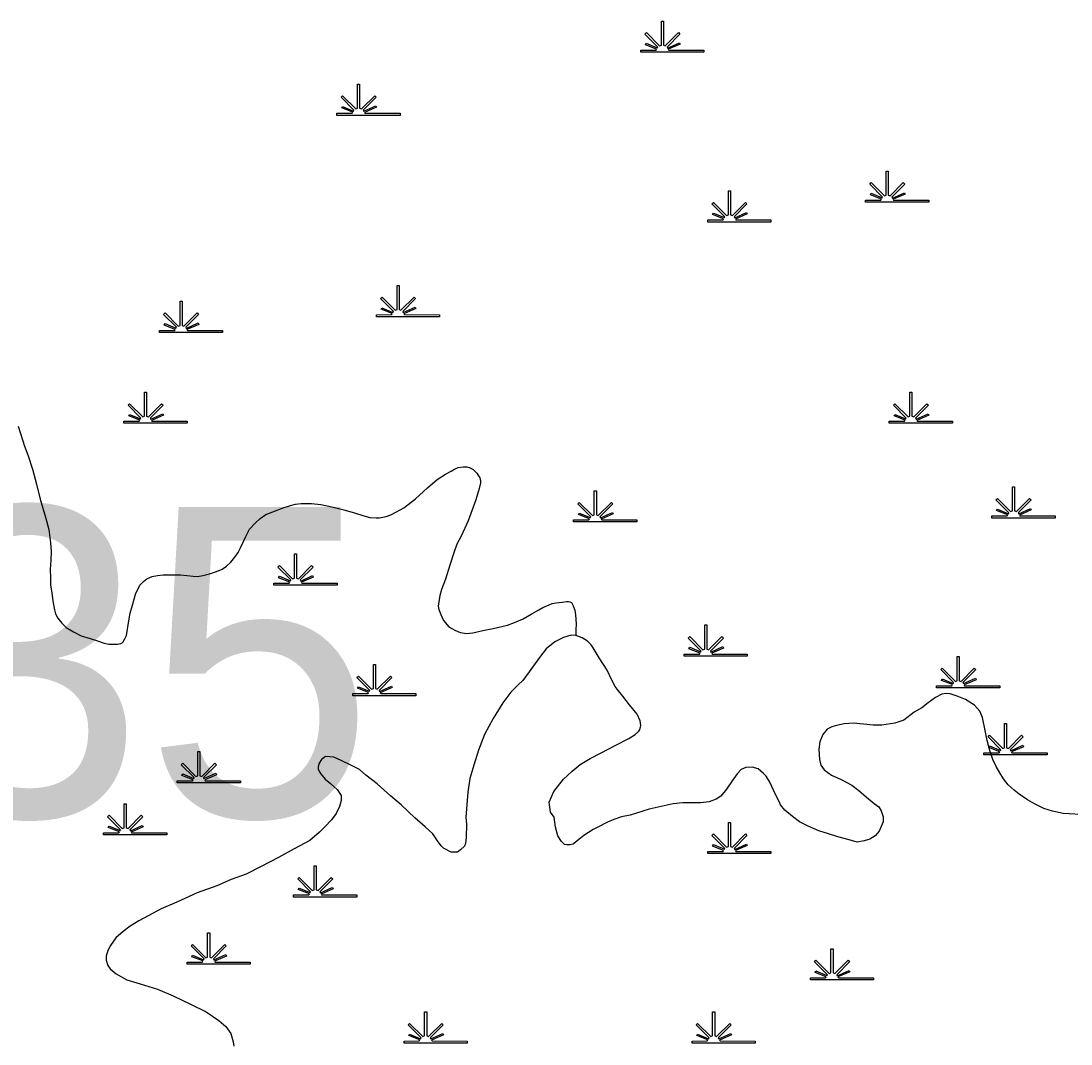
# Model space of a CAD drawing. Extents: x 2220236 to 2384410, y 720751 to 894131.
# Drawn here: x 2355376 to 2358990, y 843524 to 847047 of the extents above; entities that cross this region are included whole.
import ezdxf

# ---------------------------------------------------------------- set-up
doc = ezdxf.new("R2010")
doc.units = 0
for name, color, linetype in [('Exist Hydrographic Creek Single Shore', 7, 'Continuous'), ('Exist Hydrographic Swamp CELL', 7, 'Continuous'), ('Exist Road Secondary Structure Standard Bridge Number Label', 7, 'Continuous')]:
    doc.layers.add(name, color=color, linetype=linetype)

msp = doc.modelspace()

# ---------------------------------------------------------------- linework, layer by layer
at = {"layer": 'Exist Hydrographic Creek Single Shore'}
for points in [[(2355366.5, 845651.1), (2355387.3, 845583), (2355399.9, 845549), (2355414.9, 845503), (2355428.8, 845451.7), (2355441.4, 845399.7), (2355460.4, 845338.2), (2355471, 845295.9), (2355475.1, 845268.2), (2355477.4, 845250.2), (2355479.6, 845220.1), (2355477.9, 845190.5), (2355476.6, 845158.3), (2355476.8, 845128.1), (2355477.2, 845104.2), (2355481.5, 845078.1), (2355485.7, 845048.7), (2355490.8, 845019.4), (2355494.4, 845004.8), (2355502.5, 844990.3), (2355516.7, 844972.8), (2355530.7, 844958.7), (2355556.6, 844943.3), (2355583.1, 844929.6), (2355613.3, 844920.3), (2355639.3, 844912.2), (2355661.6, 844904.3), (2355677.5, 844900.7), (2355693.6, 844900.7), (2355707.7, 844901.2), (2355719.4, 844903.4), (2355723.6, 844905.2), (2355727.4, 844909.3), (2355733.5, 844919.4), (2355739.3, 844931.1), (2355746.7, 844981.6), (2355751.9, 845007.1), (2355760, 845035.3), (2355771.4, 845076.2), (2355779.3, 845091.9), (2355785.1, 845103.6), (2355797, 845116.6), (2355808.8, 845125.9), (2355826.8, 845134.2), (2355846, 845137.3), (2355864.7, 845139.1), (2355892.6, 845139.2), (2355924.7, 845139.9), (2355967.9, 845135.1), (2355982.7, 845134), (2356001.6, 845137.1), (2356024.7, 845143), (2356048.6, 845151.5), (2356068.3, 845159.5), (2356082.7, 845169.3), (2356098.2, 845183.7), (2356112, 845200), (2356123.8, 845216), (2356131.6, 845232.7), (2356149.1, 845272.1), (2356162.8, 845296.3), (2356181.3, 845317.8), (2356198.4, 845333.2), (2356218.2, 845347.2), (2356242.1, 845357), (2356278, 845370), (2356303.9, 845378.6), (2356320.8, 845382.5), (2356339.7, 845385), (2356358.7, 845385.7), (2356375.9, 845384.8), (2356407.8, 845381.2), (2356445.9, 845373.5), (2356487, 845363.7), (2356524.2, 845353.1), (2356556.1, 845342.9), (2356576.4, 845337.2), (2356598.4, 845335.5), (2356610.2, 845336), (2356632.4, 845340.1), (2356648.2, 845346.7), (2356668.1, 845356.4), (2356693.8, 845370.6), (2356733.6, 845401.1), (2356775, 845439.5), (2356808.7, 845468.1), (2356836.5, 845486.3), (2356856.4, 845497), (2356868.3, 845503.4), (2356880.2, 845508.8), (2356898.1, 845511.2), (2356910.3, 845511.7), (2356922.2, 845507.9), (2356932.3, 845501.8), (2356944.6, 845490.1), (2356948.5, 845483.7), (2356954.8, 845474.1)], [(2356954.8, 845474.1), (2356956.7, 845468.3), (2356956.8, 845464.4), (2356956.8, 845456.1), (2356953.1, 845436.3), (2356941.5, 845398.1), (2356914.6, 845325.4), (2356891.1, 845272.9), (2356875.5, 845245.1), (2356865.9, 845215.1), (2356852.2, 845172.9), (2356836.8, 845124.7), (2356823.5, 845088.7), (2356817.8, 845068.1), (2356813.7, 845046.6), (2356812.1, 845031.7), (2356814.2, 845020.3), (2356820.5, 845002.5), (2356830.5, 844982.3), (2356848.8, 844961), (2356869, 844948.7), (2356887, 844941.3), (2356909.8, 844937.9), (2356931, 844939.8), (2356965.1, 844948.4), (2357001, 844954.8), (2357050.7, 844966.7), (2357074.7, 844975.2), (2357104.7, 844987.9), (2357132.2, 845003.8), (2357158.2, 845018.7), (2357172, 845026.8), (2357193.9, 845036.5), (2357203.9, 845041.2), (2357217.9, 845043.4), (2357237.9, 845044.9), (2357253.9, 845047.2), (2357259.8, 845047.4), (2357265.4, 845047), (2357270.1, 845043.9), (2357276.1, 845033.3), (2357282.3, 845018.2), (2357284.3, 845001.8), (2357285.9, 844987.1), (2357286.9, 844969.8), (2357285, 844951.6), (2357285.3, 844936.2), (2357285.2, 844930.3)], [(2357285.2, 844930.3), (2357269.4, 844931.3), (2357243.5, 844923.7), (2357213.6, 844909.3), (2357183.7, 844884.5), (2357160.3, 844854.6), (2357124.9, 844805.6), (2357103.1, 844776.1), (2357085.4, 844759.7), (2357061.5, 844735.1), (2357034.1, 844698.5), (2357000.9, 844644.6), (2356971.3, 844590.2), (2356950.2, 844535.9), (2356934.6, 844483.7), (2356921, 844437.8), (2356913.7, 844391.6), (2356906.8, 844305.3), (2356909, 844281.4), (2356907.6, 844235.4), (2356905.9, 844215), (2356902, 844205), (2356888, 844193), (2356878.2, 844185), (2356856.2, 844185.1), (2356830, 844198.8), (2356821.8, 844206.7), (2356809.6, 844224.2), (2356793.6, 844248.2), (2356767.3, 844271.7), (2356730.9, 844303), (2356684.2, 844347.1), (2356647.8, 844378.4), (2356601.4, 844419.8), (2356563.1, 844449.5), (2356540.6, 844469.2), (2356510.5, 844484.4), (2356478.3, 844500.2), (2356452.2, 844512.2), (2356424.3, 844513.7), (2356410.3, 844503.3), (2356402.5, 844491.5), (2356398.8, 844478.8), (2356398.9, 844469), (2356407, 844455.5), (2356423.2, 844435.5), (2356441.2, 844421.5), (2356463.7, 844400.4), (2356478, 844380.3), (2356478.1, 844362.3), (2356472.3, 844342.4), (2356460.5, 844318.2), (2356444.7, 844296.3), (2356421.1, 844271.3), (2356403.4, 844253.5), (2356369.8, 844224.9), (2356316.1, 844196.5), (2356262.3, 844165.7), (2356202.8, 844135.4), (2356151, 844108.7), (2356099.3, 844090.1), (2356049.6, 844069.1), (2355982, 844044.3), (2355912.1, 844011.9), (2355858.5, 843989), (2355812.9, 843965.8), (2355781.1, 843948.1), (2355751.3, 843929.8), (2355727.5, 843911.5), (2355701.8, 843889.1), (2355683.8, 843863.1), (2355674.3, 843846.3), (2355668.6, 843826.3), (2355668.5, 843812.2), (2355674.8, 843794.4), (2355682.9, 843782.6), (2355703.3, 843765.4), (2355739.5, 843745.5), (2355785.7, 843731.7), (2355845.9, 843712.8), (2355900, 843689.7), (2355958.6, 843661.6), (2356012.9, 843634.3), (2356057.1, 843604.9), (2356081.2, 843583.9), (2356097.6, 843560), (2356106, 843531.4), (2356108.3, 843516.1)], [(2357313.4, 844242.2), (2357289.8, 844224.2), (2357275.9, 844212.1), (2357265.8, 844210), (2357254, 844209.6), (2357246, 844211.5), (2357235.8, 844221), (2357223.5, 844241.1), (2357215, 844271), (2357210.7, 844305.3), (2357198.5, 844322.8), (2357194.1, 844357.1), (2357209.7, 844393.2), (2357243.1, 844435.6), (2357272.8, 844463.7), (2357300.8, 844486.2), (2357334.4, 844506.6), (2357372.3, 844526.9), (2357423.7, 844553.6), (2357467.4, 844576.1), (2357489.5, 844590.1), (2357501.2, 844600.4), (2357505.3, 844606.2), (2357509, 844620.4), (2357506.6, 844636.7), (2357496.5, 844660), (2357470.3, 844691.7), (2357447.7, 844722), (2357427.4, 844745.8), (2357421.4, 844755.4), (2357409, 844777.2), (2357392.9, 844811), (2357366.2, 844853.2), (2357345.7, 844888.5), (2357337.7, 844899), (2357325.4, 844910.6), (2357307.2, 844922.3), (2357289.2, 844929.8), (2357285.2, 844930.3)], [(2359044.8, 844313), (2358962.9, 844317.9), (2358926.5, 844325.6), (2358896.5, 844334.8), (2358864.4, 844350.9), (2358840.2, 844364.7), (2358811.8, 844383.9), (2358793.9, 844397.9), (2358773.4, 844416.1), (2358757.1, 844437.5), (2358745.1, 844457.6), (2358732.8, 844479.1), (2358720.6, 844503.2), (2358710.1, 844535), (2358701.5, 844569.1), (2358693.3, 844608.8), (2358684.8, 844648.8), (2358676.4, 844670.5), (2358658.2, 844690.4), (2358626.2, 844710.4), (2358597.8, 844721.4), (2358573.8, 844729.6), (2358559.7, 844731.3), (2358545.6, 844729.1), (2358523.8, 844716.7), (2358498, 844698.6), (2358476.3, 844682), (2358450.4, 844666.2), (2358414.7, 844639.4), (2358383, 844628.9), (2358339, 844622.2), (2358309.1, 844622), (2358275.2, 844625.5), (2358240.9, 844629), (2358209.1, 844626.7), (2358183.1, 844620.8), (2358167.2, 844616.2), (2358151.1, 844608), (2358135.5, 844590.3), (2358125.7, 844564.3), (2358122.1, 844539.5), (2358124.6, 844503.5), (2358128.6, 844484), (2358140.8, 844468), (2358165.1, 844450.3), (2358199.2, 844435.3), (2358235.5, 844415.5), (2358259.9, 844397.4), (2358286.1, 844373.9), (2358312.3, 844352), (2358328.5, 844340.5), (2358336.6, 844326.7), (2358343, 844306.6), (2358343.1, 844288.6), (2358329.3, 844256.8), (2358315.5, 844240.5), (2358297.9, 844229.9), (2358277.8, 844223.5), (2358254, 844219.3), (2358225.8, 844227), (2358187.7, 844236.9), (2358155.7, 844248.1), (2358121.5, 844258.2), (2358085.1, 844273.8), (2358054.9, 844288.9), (2358030.9, 844307), (2358004.7, 844328.9), (2357990.4, 844348), (2357988.2, 844354.5), (2357975.8, 844376), (2357965.8, 844397.9), (2357953.5, 844425.9), (2357941.1, 844446.1), (2357930.9, 844455.5), (2357912.9, 844471.2), (2357892.9, 844476.9), (2357871, 844476.7), (2357854.9, 844468.8), (2357841, 844454.1), (2357823.3, 844430.4), (2357803.8, 844401.7), (2357784.1, 844378), (2357768.1, 844367.5), (2357744.2, 844357.6), (2357714.1, 844354.8), (2357684.3, 844354.2), (2357654.1, 844354.6), (2357620.4, 844351.6), (2357538.4, 844332.8), (2357472.7, 844312.1), (2357442.7, 844305.9), (2357416.8, 844297.3), (2357394.9, 844287.5), (2357361.1, 844270.4), (2357345.4, 844262.5), (2357329.4, 844252.7), (2357313.4, 844242.2)]]:
    msp.add_lwpolyline(points, dxfattribs=at)
at = {"layer": 'Exist Hydrographic Swamp CELL'}
for points in [[(2357508.9, 846946.1), (2357561.5, 846946.2), (2357563.5, 846949.8), (2357525.2, 846964.7), (2357528.1, 846969.8), (2357565.9, 846954.1), (2357567.5, 846957), (2357523, 847001.5), (2357528.2, 847006.7), (2357573.5, 846961.2), (2357579.8, 846963.6), (2357579.8, 847046.6), (2357587, 847046.6), (2357587, 846963.6), (2357593.3, 846961.2), (2357638.7, 847006.7), (2357643.8, 847001.5), (2357599.4, 846957), (2357601.4, 846953.4), (2357642.2, 846972), (2357644.7, 846966.9), (2357603.7, 846949.1), (2357605.3, 846946.2), (2357726.4, 846946.1), (2357726.4, 846939), (2357508.9, 846939)], [(2356463.3, 846728.7), (2356515.9, 846728.7), (2356517.9, 846732.3), (2356479.7, 846747.2), (2356482.6, 846752.4), (2356520.3, 846736.6), (2356521.9, 846739.5), (2356477.5, 846784), (2356482.6, 846789.2), (2356527.9, 846743.7), (2356534.2, 846746.1), (2356534.2, 846829.2), (2356541.4, 846829.2), (2356541.4, 846746.1), (2356547.7, 846743.7), (2356593.1, 846789.2), (2356598.2, 846784), (2356553.8, 846739.5), (2356555.8, 846735.9), (2356596.7, 846754.5), (2356599.1, 846749.5), (2356558.1, 846731.6), (2356559.7, 846728.7), (2356680.8, 846728.7), (2356680.8, 846721.5), (2356463.3, 846721.5)], [(2358282.9, 846429.6), (2358335.5, 846429.7), (2358337.5, 846433.3), (2358299.3, 846448.1), (2358302.2, 846453.3), (2358339.9, 846437.6), (2358341.5, 846440.5), (2358297.1, 846485), (2358302.2, 846490.1), (2358347.5, 846444.6), (2358353.8, 846447), (2358353.8, 846530.1), (2358361, 846530.1), (2358361, 846447), (2358367.4, 846444.6), (2358412.7, 846490.1), (2358417.8, 846485), (2358373.4, 846440.5), (2358375.4, 846436.9), (2358416.3, 846455.5), (2358418.7, 846450.4), (2358377.7, 846432.6), (2358379.3, 846429.7), (2358500.4, 846429.6), (2358500.4, 846422.5), (2358282.9, 846422.5)], [(2357739.7, 846361.6), (2357792.3, 846361.7), (2357794.3, 846365.3), (2357756.1, 846380.2), (2357759, 846385.4), (2357796.7, 846369.6), (2357798.3, 846372.5), (2357753.9, 846417), (2357759, 846422.2), (2357804.3, 846376.7), (2357810.6, 846379.1), (2357810.6, 846462.1), (2357817.9, 846462.1), (2357817.9, 846379.1), (2357824.2, 846376.7), (2357869.5, 846422.2), (2357874.6, 846417), (2357830.2, 846372.5), (2357832.2, 846368.9), (2357873.1, 846387.5), (2357875.5, 846382.5), (2357834.6, 846364.6), (2357836.2, 846361.7), (2357957.2, 846361.6), (2357957.2, 846354.5), (2357739.7, 846354.5)], [(2356599.1, 846035.4), (2356651.7, 846035.5), (2356653.7, 846039.1), (2356615.4, 846053.9), (2356618.3, 846059.1), (2356656.1, 846043.4), (2356657.7, 846046.3), (2356613.2, 846090.8), (2356618.4, 846095.9), (2356663.7, 846050.4), (2356670, 846052.8), (2356670, 846135.9), (2356677.2, 846135.9), (2356677.2, 846052.8), (2356683.5, 846050.4), (2356728.9, 846095.9), (2356734, 846090.8), (2356689.6, 846046.3), (2356691.6, 846042.7), (2356732.4, 846061.3), (2356734.9, 846056.2), (2356693.9, 846038.4), (2356695.5, 846035.5), (2356816.6, 846035.4), (2356816.6, 846028.3), (2356599.1, 846028.3)], [(2355852.2, 845981), (2355904.8, 845981.1), (2355906.8, 845984.7), (2355868.6, 845999.6), (2355871.5, 846004.8), (2355909.2, 845989), (2355910.8, 845991.9), (2355866.4, 846036.4), (2355871.5, 846041.6), (2355916.8, 845996.1), (2355923.1, 845998.5), (2355923.1, 846081.5), (2355930.4, 846081.5), (2355930.4, 845998.5), (2355936.7, 845996.1), (2355982, 846041.6), (2355987.1, 846036.4), (2355942.7, 845991.9), (2355944.7, 845988.3), (2355985.6, 846006.9), (2355988, 846001.9), (2355947.1, 845984), (2355948.7, 845981.1), (2356069.7, 845981), (2356069.7, 845973.9), (2355852.2, 845973.9)], [(2355730, 845668.4), (2355782.6, 845668.5), (2355784.6, 845672.1), (2355746.4, 845686.9), (2355749.3, 845692.1), (2355787, 845676.4), (2355788.6, 845679.3), (2355744.2, 845723.8), (2355749.3, 845728.9), (2355794.6, 845683.4), (2355800.9, 845685.8), (2355800.9, 845768.9), (2355808.2, 845768.9), (2355808.1, 845685.8), (2355814.5, 845683.4), (2355859.8, 845728.9), (2355864.9, 845723.8), (2355820.5, 845679.3), (2355822.5, 845675.7), (2355863.4, 845694.3), (2355865.8, 845689.2), (2355824.8, 845671.4), (2355826.5, 845668.5), (2355947.5, 845668.4), (2355947.5, 845661.3), (2355730, 845661.3)], [(2358364.3, 845668.4), (2358417, 845668.5), (2358419, 845672.1), (2358380.7, 845686.9), (2358383.6, 845692.1), (2358421.4, 845676.4), (2358423, 845679.3), (2358378.5, 845723.8), (2358383.7, 845728.9), (2358428.9, 845683.4), (2358435.3, 845685.8), (2358435.3, 845768.9), (2358442.5, 845768.9), (2358442.5, 845685.8), (2358448.8, 845683.4), (2358494.1, 845728.9), (2358499.3, 845723.8), (2358454.8, 845679.3), (2358456.8, 845675.7), (2358497.7, 845694.3), (2358500.2, 845689.2), (2358459.2, 845671.4), (2358460.8, 845668.5), (2358581.9, 845668.4), (2358581.9, 845661.3), (2358364.3, 845661.3)], [(2357278, 845328.6), (2357330.6, 845328.7), (2357332.6, 845332.3), (2357294.4, 845347.1), (2357297.3, 845352.3), (2357335, 845336.6), (2357336.6, 845339.4), (2357292.2, 845384), (2357297.3, 845389.1), (2357342.6, 845343.6), (2357348.9, 845346), (2357348.9, 845429.1), (2357356.2, 845429.1), (2357356.2, 845346), (2357362.5, 845343.6), (2357407.8, 845389.1), (2357412.9, 845384), (2357368.5, 845339.4), (2357370.5, 845335.8), (2357411.4, 845354.4), (2357413.8, 845349.4), (2357372.9, 845331.6), (2357374.5, 845328.7), (2357495.5, 845328.6), (2357495.5, 845321.5), (2357278, 845321.5)], [(2358717.4, 845342.2), (2358770, 845342.3), (2358772, 845345.9), (2358733.8, 845360.7), (2358736.7, 845365.9), (2358774.4, 845350.1), (2358776, 845353), (2358731.6, 845397.6), (2358736.7, 845402.7), (2358782, 845357.2), (2358788.3, 845359.6), (2358788.3, 845442.7), (2358795.6, 845442.7), (2358795.6, 845359.6), (2358801.9, 845357.2), (2358847.2, 845402.7), (2358852.3, 845397.6), (2358807.9, 845353), (2358809.9, 845349.4), (2358850.8, 845368), (2358853.2, 845363), (2358812.3, 845345.2), (2358813.9, 845342.3), (2358934.9, 845342.2), (2358934.9, 845335.1), (2358717.4, 845335.1)], [(2356246, 845111.1), (2356298.6, 845111.2), (2356300.6, 845114.8), (2356262.4, 845129.6), (2356265.3, 845134.8), (2356303, 845119.1), (2356304.6, 845121.9), (2356260.2, 845166.5), (2356265.3, 845171.6), (2356310.6, 845126.1), (2356316.9, 845128.5), (2356316.9, 845211.6), (2356324.2, 845211.6), (2356324.1, 845128.5), (2356330.5, 845126.1), (2356375.8, 845171.6), (2356380.9, 845166.5), (2356336.5, 845121.9), (2356338.5, 845118.3), (2356379.4, 845136.9), (2356381.8, 845131.9), (2356340.9, 845114.1), (2356342.5, 845111.2), (2356463.5, 845111.1), (2356463.5, 845104), (2356246, 845104)], [(2357658.2, 844866.4), (2357710.9, 844866.5), (2357712.9, 844870.1), (2357674.6, 844885), (2357677.5, 844890.1), (2357715.2, 844874.4), (2357716.8, 844877.3), (2357672.4, 844921.8), (2357677.5, 844926.9), (2357722.8, 844881.5), (2357729.2, 844883.9), (2357729.2, 844966.9), (2357736.4, 844966.9), (2357736.4, 844883.9), (2357742.7, 844881.5), (2357788, 844926.9), (2357793.2, 844921.8), (2357748.7, 844877.3), (2357750.7, 844873.7), (2357791.6, 844892.3), (2357794.1, 844887.2), (2357753.1, 844869.4), (2357754.7, 844866.5), (2357875.7, 844866.4), (2357875.7, 844859.3), (2357658.2, 844859.3)], [(2358527.3, 844757.7), (2358579.9, 844757.8), (2358581.9, 844761.4), (2358543.7, 844776.2), (2358546.6, 844781.4), (2358584.3, 844765.7), (2358585.9, 844768.5), (2358541.5, 844813.1), (2358546.6, 844818.2), (2358591.9, 844772.7), (2358598.2, 844775.1), (2358598.2, 844858.2), (2358605.5, 844858.2), (2358605.4, 844775.1), (2358611.8, 844772.7), (2358657.1, 844818.2), (2358662.2, 844813.1), (2358617.8, 844768.5), (2358619.8, 844764.9), (2358660.7, 844783.5), (2358663.1, 844778.5), (2358622.1, 844760.7), (2358623.8, 844757.8), (2358744.8, 844757.7), (2358744.8, 844750.6), (2358527.3, 844750.6)], [(2356517.6, 844730.5), (2356570.2, 844730.6), (2356572.2, 844734.2), (2356534, 844749), (2356536.9, 844754.2), (2356574.6, 844738.5), (2356576.2, 844741.3), (2356531.8, 844785.9), (2356536.9, 844791), (2356582.2, 844745.5), (2356588.5, 844747.9), (2356588.5, 844831), (2356595.8, 844831), (2356595.7, 844747.9), (2356602.1, 844745.5), (2356647.4, 844791), (2356652.5, 844785.9), (2356608.1, 844741.3), (2356610.1, 844737.7), (2356651, 844756.3), (2356653.4, 844751.3), (2356612.4, 844733.5), (2356614.1, 844730.6), (2356735.1, 844730.5), (2356735.1, 844723.4), (2356517.6, 844723.4)], [(2358690.2, 844526.6), (2358742.9, 844526.7), (2358744.9, 844530.3), (2358706.6, 844545.1), (2358709.5, 844550.3), (2358747.3, 844534.6), (2358748.9, 844537.5), (2358704.4, 844582), (2358709.6, 844587.1), (2358754.8, 844541.6), (2358761.2, 844544), (2358761.2, 844627.1), (2358768.4, 844627.1), (2358768.4, 844544), (2358774.7, 844541.6), (2358820, 844587.1), (2358825.2, 844582), (2358780.7, 844537.5), (2358782.7, 844533.9), (2358823.6, 844552.5), (2358826.1, 844547.4), (2358785.1, 844529.6), (2358786.7, 844526.7), (2358907.8, 844526.6), (2358907.8, 844519.5), (2358690.2, 844519.5)], [(2355913.2, 844430.5), (2355965.8, 844430.6), (2355967.8, 844434.2), (2355929.5, 844449.1), (2355932.4, 844454.2), (2355970.2, 844438.5), (2355971.8, 844441.4), (2355927.3, 844485.9), (2355932.5, 844491), (2355977.7, 844445.6), (2355984.1, 844448), (2355984.1, 844531), (2355991.3, 844531), (2355991.3, 844448), (2355997.6, 844445.6), (2356042.9, 844491), (2356048.1, 844485.9), (2356003.6, 844441.4), (2356005.6, 844437.8), (2356046.5, 844456.4), (2356049, 844451.3), (2356008, 844433.5), (2356009.6, 844430.6), (2356130.7, 844430.5), (2356130.7, 844423.4), (2355913.2, 844423.4)], [(2355659.9, 844250.9), (2355712.5, 844251), (2355714.5, 844254.6), (2355676.2, 844269.5), (2355679.1, 844274.6), (2355716.9, 844258.9), (2355718.5, 844261.8), (2355674, 844306.3), (2355679.2, 844311.5), (2355724.5, 844266), (2355730.8, 844268.4), (2355730.8, 844351.4), (2355738, 844351.4), (2355738, 844268.4), (2355744.3, 844266), (2355789.7, 844311.5), (2355794.8, 844306.3), (2355750.4, 844261.8), (2355752.4, 844258.2), (2355793.2, 844276.8), (2355795.7, 844271.7), (2355754.7, 844253.9), (2355756.3, 844251), (2355877.4, 844250.9), (2355877.4, 844243.8), (2355659.9, 844243.8)], [(2357739.7, 844186.8), (2357792.3, 844186.9), (2357794.3, 844190.5), (2357756.1, 844205.3), (2357759, 844210.5), (2357796.7, 844194.8), (2357798.3, 844197.6), (2357753.9, 844242.2), (2357759, 844247.3), (2357804.3, 844201.8), (2357810.6, 844204.2), (2357810.6, 844287.3), (2357817.9, 844287.3), (2357817.9, 844204.2), (2357824.2, 844201.8), (2357869.5, 844247.3), (2357874.6, 844242.2), (2357830.2, 844197.6), (2357832.2, 844194), (2357873.1, 844212.6), (2357875.5, 844207.6), (2357834.6, 844189.8), (2357836.2, 844186.9), (2357957.2, 844186.8), (2357957.2, 844179.7), (2357739.7, 844179.7)], [(2356313.9, 844037.3), (2356366.5, 844037.3), (2356368.5, 844040.9), (2356330.3, 844055.8), (2356333.2, 844061), (2356370.9, 844045.2), (2356372.5, 844048.1), (2356328.1, 844092.7), (2356333.2, 844097.8), (2356378.5, 844052.3), (2356384.8, 844054.7), (2356384.8, 844137.8), (2356392.1, 844137.8), (2356392, 844054.7), (2356398.4, 844052.3), (2356443.7, 844097.8), (2356448.8, 844092.7), (2356404.4, 844048.1), (2356406.4, 844044.5), (2356447.3, 844063.1), (2356449.7, 844058.1), (2356408.7, 844040.3), (2356410.4, 844037.3), (2356531.4, 844037.3), (2356531.4, 844030.2), (2356313.9, 844030.2)], [(2355947.3, 843806.2), (2355999.9, 843806.3), (2356001.9, 843809.9), (2355963.6, 843824.7), (2355966.5, 843829.9), (2356004.3, 843814.2), (2356005.9, 843817), (2355961.4, 843861.6), (2355966.6, 843866.7), (2356011.9, 843821.2), (2356018.2, 843823.6), (2356018.2, 843906.7), (2356025.4, 843906.7), (2356025.4, 843823.6), (2356031.7, 843821.2), (2356077.1, 843866.7), (2356082.2, 843861.6), (2356037.8, 843817), (2356039.8, 843813.4), (2356080.6, 843832), (2356083.1, 843827), (2356042.1, 843809.2), (2356043.7, 843806.3), (2356164.8, 843806.2), (2356164.8, 843799.1), (2355947.3, 843799.1)], [(2358092.8, 843751.8), (2358145.4, 843751.9), (2358147.4, 843755.5), (2358109.1, 843770.3), (2358112, 843775.5), (2358149.8, 843759.8), (2358151.4, 843762.7), (2358106.9, 843807.2), (2358112.1, 843812.3), (2358157.4, 843766.8), (2358163.7, 843769.2), (2358163.7, 843852.3), (2358170.9, 843852.3), (2358170.9, 843769.2), (2358177.2, 843766.8), (2358222.6, 843812.3), (2358227.7, 843807.2), (2358183.3, 843762.7), (2358185.3, 843759.1), (2358226.2, 843777.7), (2358228.6, 843772.6), (2358187.6, 843754.8), (2358189.2, 843751.9), (2358310.3, 843751.8), (2358310.3, 843744.7), (2358092.8, 843744.7)], [(2356694.1, 843534.3), (2356746.7, 843534.4), (2356748.7, 843538), (2356710.5, 843552.9), (2356713.4, 843558), (2356751.1, 843542.3), (2356752.7, 843545.2), (2356708.3, 843589.7), (2356713.4, 843594.8), (2356758.7, 843549.4), (2356765, 843551.8), (2356765, 843634.8), (2356772.3, 843634.8), (2356772.3, 843551.8), (2356778.6, 843549.4), (2356823.9, 843594.8), (2356829, 843589.7), (2356784.6, 843545.2), (2356786.6, 843541.6), (2356827.5, 843560.2), (2356829.9, 843555.1), (2356789, 843537.3), (2356790.6, 843534.4), (2356911.6, 843534.3), (2356911.6, 843527.2), (2356694.1, 843527.2)], [(2357685.4, 843534.3), (2357738, 843534.4), (2357740, 843538), (2357701.8, 843552.9), (2357704.7, 843558), (2357742.4, 843542.3), (2357744, 843545.2), (2357699.6, 843589.7), (2357704.7, 843594.8), (2357750, 843549.4), (2357756.3, 843551.8), (2357756.3, 843634.8), (2357763.6, 843634.8), (2357763.5, 843551.8), (2357769.9, 843549.4), (2357815.2, 843594.8), (2357820.3, 843589.7), (2357775.9, 843545.2), (2357777.9, 843541.6), (2357818.8, 843560.2), (2357821.2, 843555.1), (2357780.2, 843537.3), (2357781.9, 843534.4), (2357902.9, 843534.3), (2357902.9, 843527.2), (2357685.4, 843527.2)]]:
    msp.add_lwpolyline(points, close=True, dxfattribs=at)

# ---------------------------------------------------------------- texts
at = {"layer": 'Exist Road Secondary Structure Standard Bridge Number Label'}
msp.add_text('35', height=1066.27, dxfattribs=at).set_placement((2355007.2, 844307))

doc.saveas('drawing.dxf')
